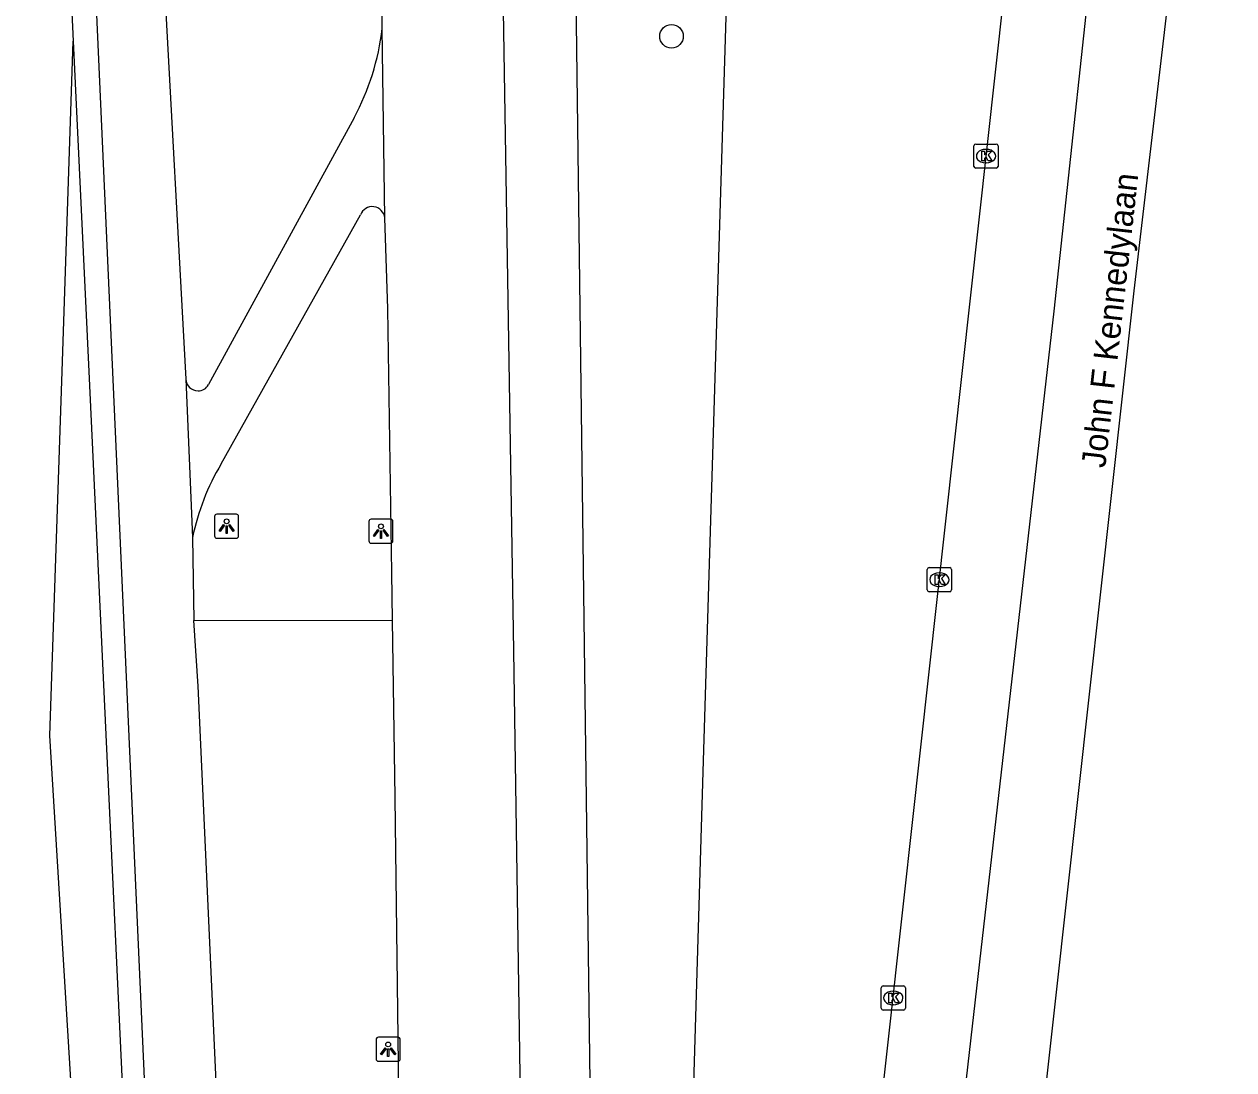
# Model space of a CAD drawing. Extents: x 161355 to 162026, y 386504 to 387459.
# Drawn here: x 161973.1 to 162023.2, y 387350.8 to 387394.2 of the extents above; entities that cross this region are included whole.
import ezdxf

# ---------------------------------------------------------------- set-up
doc = ezdxf.new("R2010")
doc.units = 0
for name, color, linetype in [('IMGEO_Berm_groen', 7, 'Continuous'), ('IMGEO_Boom', 7, 'Continuous'), ('IMGEO_Fietspad_gesloten', 7, 'Continuous'), ('IMGEO_Kolk', 7, 'Continuous'), ('IMGEO_Lichtpunt', 7, 'Continuous'), ('IMGEO_Loofbos', 7, 'Continuous'), ('IMGEO_Openbare_ruimte_label', 7, 'Continuous'), ('IMGEO_Rijbaan_regionaal_gesloten', 7, 'Continuous')]:
    doc.layers.add(name, color=color, linetype=linetype)

msp = doc.modelspace()

# ---------------------------------------------------------------- linework, layer by layer
at = {"layer": 'IMGEO_Berm_groen'}
for points in [[(161997.63, 387266.208), (161996.333, 387366.292), (161995.846, 387403.905), (161995.907, 387404.548), (161996.092, 387405.656), (161996.376, 387406.743), (161996.755, 387407.8), (161997.227, 387408.819), (161997.788, 387409.791), (161998.434, 387410.71), (161999.187, 387411.67), (162000, 387413.343), (162000.24, 387414.18), (162000.404, 387415.036), (162000.491, 387415.902), (162000.5, 387416.773), (162000.431, 387417.641), (162000.306, 387418.403)], [(162007.33, 387414.749), (162007.446, 387414.586), (162007.59, 387414.347), (162007.712, 387414.096), (162007.81, 387413.835), (162007.886, 387413.566), (162007.936, 387413.292), (162007.963, 387413.014), (162007.964, 387412.735), (162007.94, 387412.457), (162007.892, 387412.182), (162007.819, 387411.913), (162007.136, 387410.268), (162006.231, 387408.733), (162005.706, 387407.946), (162004.73, 387406.688), (162003.645, 387405.523), (162002.461, 387404.459), (162001.213, 387363.175), (162000, 387323.022), (161997.63, 387266.208)], [(161980.119, 387369.455), (161988.353, 387369.465)]]:
    msp.add_lwpolyline(points, dxfattribs=at)
at = {"layer": 'IMGEO_Boom'}
msp.add_circle((161999.91, 387393.67), 0.489, dxfattribs=at)
at = {"layer": 'IMGEO_Fietspad_gesloten'}
for points in [[(161982.454, 387213.182), (161983.156, 387219.244), (161983.499, 387229.472), (161983.053, 387239.427), (161982.913, 387242.557), (161982.579, 387250), (161976.804, 387378.821), (161975.628, 387405.067), (161975.15, 387415.736), (161975.147, 387415.783)], [(161978.87, 387396.438), (161979.785, 387379.45)], [(161986.759, 387390.291), (161980.723, 387379.229)], [(161981.254, 387375.952), (161987.024, 387386.267)], [(161979.785, 387379.45), (161979.921, 387376.178), (161980.068, 387372.896)], [(161980.068, 387372.896), (161980.119, 387369.455)], [(161980.02, 387164.98), (161984.988, 387208.872), (161986.235, 387218.896), (161986.735, 387225.932), (161986.103, 387238.934), (161985.596, 387250.075), (161983.244, 387302.004), (161980.303, 387366.729), (161980.119, 387369.455)]]:
    msp.add_lwpolyline(points, dxfattribs=at)
for centre, radius, start, end in [((161977.857, 387395.113), 10.124, 331.5563, 353.6475), ((161987.514, 387386.087), 0.522, 5.734, 159.8205), ((161980.303, 387379.492), 0.52, 184.5885, 268.897), ((161980.302, 387379.445), 0.473, 268.887, 332.8444), ((161989.606, 387370.952), 9.734, 149.0959, 168.4828)]:
    msp.add_arc(centre, radius, start, end, dxfattribs=at)
at = {"layer": 'IMGEO_Kolk'}
for p, q in [((162012.439, 387388.276), (162012.439, 387389.128)), ((162012.514, 387389.202), (162013.366, 387389.202)), ((162012.927, 387388.982), (162012.952, 387388.982)), ((162013.44, 387389.128), (162013.44, 387388.276)), ((162012.95, 387388.422), (162012.925, 387388.422)), ((162013.366, 387388.202), (162012.514, 387388.202)), ((162010.508, 387370.719), (162010.508, 387371.571)), ((162010.583, 387371.645), (162011.435, 387371.645)), ((162010.996, 387371.425), (162011.021, 387371.425)), ((162011.509, 387371.571), (162011.509, 387370.719)), ((162011.019, 387370.865), (162010.994, 387370.865)), ((162011.435, 387370.645), (162010.583, 387370.645)), ((162008.598, 387353.382), (162008.598, 387354.234)), ((162008.673, 387354.308), (162009.525, 387354.308)), ((162009.599, 387354.234), (162009.599, 387353.382)), ((162009.086, 387354.088), (162009.111, 387354.088)), ((162009.525, 387353.308), (162008.673, 387353.308)), ((162009.109, 387353.528), (162009.084, 387353.528))]:
    msp.add_line(p, q, dxfattribs=at)
for points in [[(162012.439, 387388.276), (162012.439, 387389.128)], [(162012.514, 387389.202), (162013.366, 387389.202)], [(162012.76, 387388.902), (162012.883, 387388.902), (162012.883, 387388.751), (162013.013, 387388.902), (162013.177, 387388.902), (162013.031, 387388.751), (162013.184, 387388.502), (162013.032, 387388.502), (162012.947, 387388.666), (162012.883, 387388.599), (162012.883, 387388.502), (162012.76, 387388.502), (162012.76, 387388.902)], [(162013.44, 387389.128), (162013.44, 387388.276)], [(162013.366, 387388.202), (162012.514, 387388.202)], [(162010.508, 387370.719), (162010.508, 387371.571)], [(162010.583, 387371.645), (162011.435, 387371.645)], [(162010.829, 387371.345), (162010.952, 387371.345), (162010.952, 387371.194), (162011.082, 387371.345), (162011.246, 387371.345), (162011.1, 387371.194), (162011.253, 387370.945), (162011.101, 387370.945), (162011.016, 387371.109), (162010.952, 387371.042), (162010.952, 387370.945), (162010.829, 387370.945), (162010.829, 387371.345)], [(162011.509, 387371.571), (162011.509, 387370.719)], [(162011.435, 387370.645), (162010.583, 387370.645)], [(162008.598, 387353.382), (162008.598, 387354.234)], [(162008.673, 387354.308), (162009.525, 387354.308)], [(162009.599, 387354.234), (162009.599, 387353.382)], [(162008.919, 387354.008), (162009.042, 387354.008), (162009.042, 387353.857), (162009.172, 387354.008), (162009.336, 387354.008), (162009.19, 387353.857), (162009.343, 387353.608), (162009.191, 387353.608), (162009.106, 387353.772), (162009.042, 387353.705), (162009.042, 387353.608), (162008.919, 387353.608), (162008.919, 387354.008)], [(162009.525, 387353.308), (162008.673, 387353.308)]]:
    msp.add_lwpolyline(points, dxfattribs=at)
for centre, start, end in [((162012.516, 387389.126), 91.552, 178.448), ((162012.516, 387389.126), 91.552, 178.448), ((162013.364, 387389.126), 1.552, 88.448), ((162013.364, 387389.126), 1.552, 88.448), ((162012.516, 387388.278), 181.552, 268.448), ((162012.516, 387388.278), 181.552, 268.448), ((162013.364, 387388.278), 271.552, 358.448), ((162013.364, 387388.278), 271.552, 358.448), ((162010.585, 387371.569), 91.552, 178.448), ((162010.585, 387371.569), 91.552, 178.448), ((162011.433, 387371.569), 1.552, 88.448), ((162011.433, 387371.569), 1.552, 88.448), ((162010.585, 387370.721), 181.552, 268.448), ((162010.585, 387370.721), 181.552, 268.448), ((162011.433, 387370.721), 271.552, 358.448), ((162011.433, 387370.721), 271.552, 358.448), ((162008.675, 387354.232), 91.552, 178.448), ((162008.675, 387354.232), 91.552, 178.448), ((162009.523, 387354.232), 1.552, 88.448), ((162009.523, 387354.232), 1.552, 88.448), ((162008.675, 387353.384), 181.552, 268.448), ((162008.675, 387353.384), 181.552, 268.448), ((162009.523, 387353.384), 271.552, 358.448), ((162009.523, 387353.384), 271.552, 358.448)]:
    msp.add_arc(centre, 0.0765, start, end, dxfattribs=at)
for centre, major_axis, ratio, start_param, end_param in [((162012.926, 387388.702), (-0.387, 0.002), 0.722429, 4.712389, 7.853982), ((162012.951, 387388.702), (-0.39, 0.002), 0.717154, 1.570796, 4.712389), ((162010.995, 387371.145), (-0.387, 0.002), 0.722429, 4.712389, 7.853982), ((162011.02, 387371.145), (-0.39, 0.002), 0.717154, 1.570796, 4.712389), ((162009.085, 387353.808), (-0.387, 0.002), 0.722429, 4.712389, 7.853982), ((162009.11, 387353.808), (-0.39, 0.002), 0.717154, 1.570796, 4.712389)]:
    msp.add_ellipse(centre, major_axis=major_axis, ratio=ratio, start_param=start_param, end_param=end_param, dxfattribs=at)
at = {"layer": 'IMGEO_Lichtpunt'}
for p, q in [((161980.98, 387373.766), (161980.98, 387372.959)), ((161980.98, 387373.766), (161980.98, 387372.959)), ((161981.882, 387373.861), (161981.074, 387373.861)), ((161981.882, 387373.861), (161981.074, 387373.861)), ((161981.976, 387372.959), (161981.976, 387373.766)), ((161981.976, 387372.959), (161981.976, 387373.766)), ((161987.373, 387373.559), (161987.373, 387372.752)), ((161987.373, 387373.559), (161987.373, 387372.752)), ((161988.275, 387373.654), (161987.467, 387373.654)), ((161988.275, 387373.654), (161987.467, 387373.654)), ((161988.369, 387372.752), (161988.369, 387373.559)), ((161988.369, 387372.752), (161988.369, 387373.559)), ((161981.074, 387372.865), (161981.882, 387372.865)), ((161981.074, 387372.865), (161981.882, 387372.865)), ((161987.467, 387372.658), (161988.275, 387372.658)), ((161987.467, 387372.658), (161988.275, 387372.658)), ((161988.575, 387352.178), (161987.767, 387352.178)), ((161988.575, 387352.178), (161987.767, 387352.178)), ((161987.673, 387352.083), (161987.673, 387351.276)), ((161987.673, 387352.083), (161987.673, 387351.276)), ((161988.669, 387351.276), (161988.669, 387352.083)), ((161988.669, 387351.276), (161988.669, 387352.083)), ((161987.767, 387351.182), (161988.575, 387351.182)), ((161987.767, 387351.182), (161988.575, 387351.182))]:
    msp.add_line(p, q, dxfattribs=at)
for points in [[(161981.354, 387373.43), (161981.393, 387373.402), (161981.205, 387373.14), (161981.167, 387373.167), (161981.354, 387373.43)], [(161981.456, 387373.382), (161981.503, 387373.382), (161981.503, 387373.06), (161981.456, 387373.06), (161981.456, 387373.382)], [(161981.566, 387373.402), (161981.604, 387373.429), (161981.791, 387373.167), (161981.752, 387373.139), (161981.566, 387373.402)], [(161987.747, 387373.223), (161987.786, 387373.195), (161987.598, 387372.933), (161987.56, 387372.96), (161987.747, 387373.223)], [(161987.959, 387373.195), (161987.997, 387373.222), (161988.184, 387372.96), (161988.145, 387372.932), (161987.959, 387373.195)], [(161987.849, 387373.175), (161987.896, 387373.175), (161987.896, 387372.853), (161987.849, 387372.853), (161987.849, 387373.175)], [(161988.047, 387351.747), (161988.086, 387351.719), (161987.898, 387351.457), (161987.86, 387351.484), (161988.047, 387351.747)], [(161988.149, 387351.699), (161988.196, 387351.699), (161988.196, 387351.377), (161988.149, 387351.377), (161988.149, 387351.699)], [(161988.259, 387351.719), (161988.297, 387351.746), (161988.484, 387351.484), (161988.445, 387351.456), (161988.259, 387351.719)]]:
    msp.add_lwpolyline(points, dxfattribs=at)
for centre in [(161981.479, 387373.564), (161987.872, 387373.357), (161988.172, 387351.881)]:
    msp.add_circle(centre, 0.0994, dxfattribs=at)
for centre, start, end in [((161981.074, 387373.766), 90, 180), ((161981.074, 387373.766), 90, 180), ((161981.882, 387373.766), 0, 90), ((161981.882, 387373.766), 0, 90), ((161987.467, 387373.559), 90, 180), ((161987.467, 387373.559), 90, 180), ((161988.275, 387373.559), 0, 90), ((161988.275, 387373.559), 0, 90), ((161981.074, 387372.959), 180, 270), ((161981.074, 387372.959), 180, 270), ((161981.882, 387372.959), 270, 0), ((161981.882, 387372.959), 270, 360), ((161987.467, 387372.752), 180, 270), ((161987.467, 387372.752), 180, 270), ((161988.275, 387372.752), 270, 0), ((161988.275, 387372.752), 270, 360), ((161987.767, 387352.083), 90, 180), ((161987.767, 387352.083), 90, 180), ((161988.575, 387352.083), 0, 90), ((161988.575, 387352.083), 0, 90), ((161987.767, 387351.276), 180, 270), ((161987.767, 387351.276), 180, 270), ((161988.575, 387351.276), 270, 0), ((161988.575, 387351.276), 270, 360)]:
    msp.add_arc(centre, 0.0946, start, end, dxfattribs=at)
at = {"layer": 'IMGEO_Loofbos'}
for points in [[(161958.436, 387394.111), (161959.595, 387391.881), (161960.476, 387391.418), (161961.864, 387391.705), (161967.654, 387404.683), (161974.582, 387405.017), (161975.123, 387393.461)], [(161981.352, 387242.496), (161980.923, 387250), (161977.576, 387308.483), (161974.16, 387364.683), (161974.679, 387380.185), (161975.123, 387393.461)], [(161975.123, 387393.461), (161975.777, 387379.48), (161977.918, 387333.718), (161981.07, 387250), (161981.352, 387242.496)]]:
    msp.add_lwpolyline(points, dxfattribs=at)
at = {"layer": 'IMGEO_Rijbaan_regionaal_gesloten'}
for points in [[(161996.196, 387238.449), (161997.502, 387250), (162000, 387272.153), (162002.731, 387296.398), (162009.532, 387357.837), (162016.114, 387417.296), (162016.301, 387418.968)], [(162019.673, 387418.727), (162019.583, 387417.937), (162015.75, 387382.273), (162012.731, 387355.784), (162005.962, 387296.403), (162002.942, 387268.147), (162001.199, 387250.647), (161999.752, 387237.531), (161994.537, 387195.46), (161993.554, 387187.531), (161989.992, 387155.008), (161978.469, 387049.798)], [(162023.206, 387418.475), (162022.334, 387411.027), (162019.07, 387383.122), (162015.819, 387353.801), (162006.199, 387267.022), (162004.271, 387250.025), (162003.046, 387237.127), (161991.682, 387137.01), (161981.984, 387049.448)], [(161992.582, 387417.711), (161992.594, 387416.143), (161993.366, 387368.196), (161994.433, 387296.902), (161995.047, 387250), (161995.216, 387238.598)], [(161987.919, 387393.993), (161987.954, 387396.815)], [(161988.034, 387386.139), (161987.919, 387393.993)], [(161988.353, 387369.465), (161988.323, 387371.431), (161988.159, 387382.378), (161988.034, 387386.139)], [(161975.237, 387050.12), (161988.964, 387173.29), (161989.18, 387176.268), (161989.736, 387183.928), (161990.017, 387197.015), (161990.145, 387230.056), (161990.071, 387238.635), (161989.974, 387250), (161989.587, 387268.78), (161989.305, 387294.615), (161988.463, 387362.123), (161988.353, 387369.465)]]:
    msp.add_lwpolyline(points, dxfattribs=at)

# ---------------------------------------------------------------- texts
at = {"layer": 'IMGEO_Openbare_ruimte_label'}
msp.add_text('John F Kennedylaan', height=1, rotation=83.5713, dxfattribs=at).set_placement((162017.88, 387375.75))

doc.saveas('drawing.dxf')
